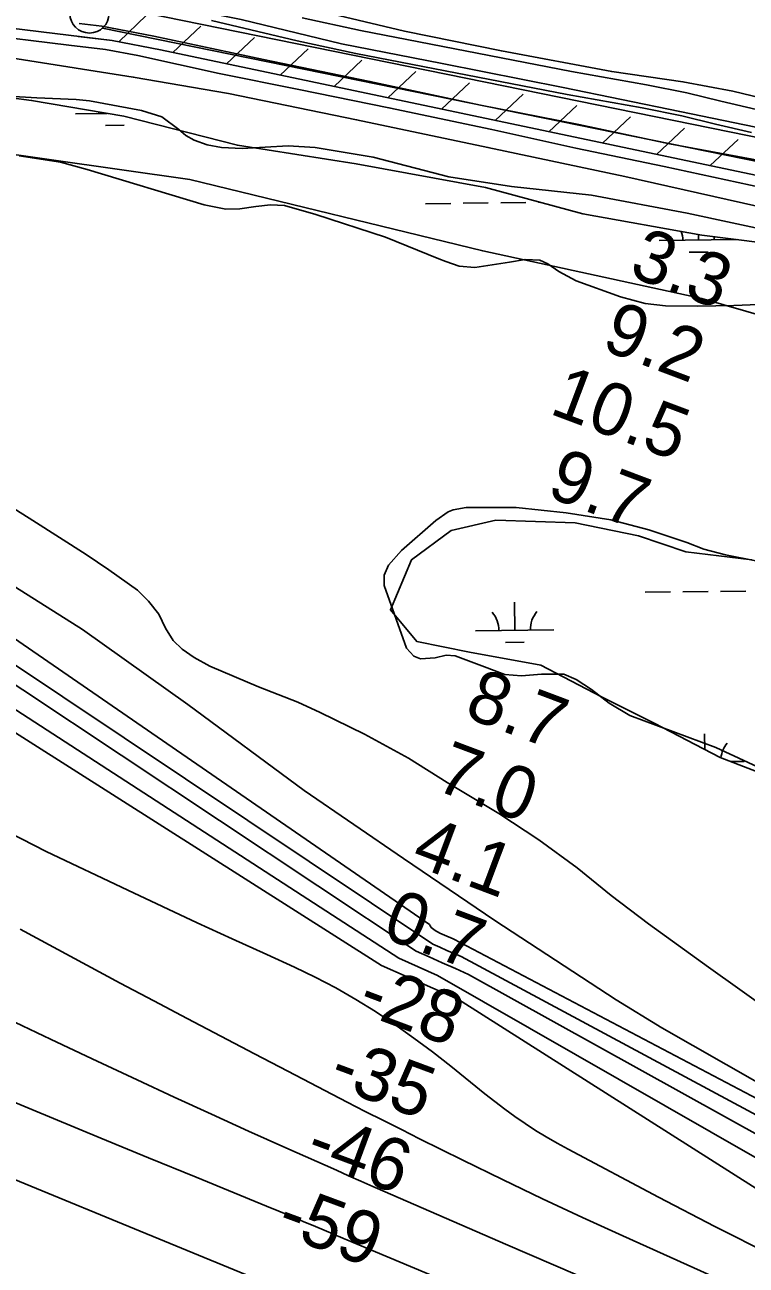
# Model space of a CAD drawing. Extents: x 3715084 to 3753216, y 488173 to 513963.
# Drawn here: x 3724870 to 3725790, y 500892 to 502473 of the extents above; entities that cross this region are included whole.
import ezdxf

# ---------------------------------------------------------------- set-up
doc = ezdxf.new("R2010")
doc.units = 0
for name, color, linetype in [('V-FLOD-BASE', 7, 'Continuous'), ('V-LEVE-TOET', 7, 'Continuous'), ('V-RIVR-EDGE', 7, 'Continuous'), ('V-RIVR-RANG', 7, 'Continuous'), ('V-ROAD-CNTR', 7, 'Continuous'), ('V-RRAP-FSHR', 7, 'Continuous'), ('V-SITE-VEGE', 7, 'Continuous'), ('V-SURV-LINE', 7, 'Continuous'), ('V-TOPO-DPTH', 7, 'Continuous'), ('V-TOPO-MAJR', 7, 'Continuous'), ('V-TOPO-MINR', 7, 'Continuous'), ('V-TOPO-WATR', 7, 'Continuous'), ('V-WETL-SWMP', 7, 'Continuous')]:
    doc.layers.add(name, color=color, linetype=linetype)

msp = doc.modelspace()

# ---------------------------------------------------------------- linework, layer by layer
at = {"layer": 'V-FLOD-BASE'}
msp.add_lwpolyline([(3724939.8, 502474.5), (3724968.4, 502471.4), (3725035, 502458.3), (3725174.7, 502428.8), (3725310.4, 502400.7), (3725451.5, 502370.4), (3725576.6, 502345.7), (3725692.3, 502321.2), (3725809.3, 502299.5)], dxfattribs=at)
at = {"layer": 'V-LEVE-TOET'}
for points in [[(3723782.9, 502864.2), (3723908.5, 502814.2), (3724034.3, 502756.9), (3724138.7, 502708.8), (3724237, 502671.3), (3724328.1, 502634.7), (3724406.7, 502610.4), (3724511.1, 502585.3), (3724618.2, 502562.9), (3724737.8, 502543.5), (3724876.4, 502527.7), (3724971, 502515), (3725053.1, 502498.5), (3725146.1, 502479.9), (3725274.1, 502448.5), (3725402.5, 502423.4), (3725556.7, 502392.9), (3725705.4, 502362.3), (3725802.5, 502342.5), (3725873.8, 502323.5), (3725952.8, 502301.5)], [(3724709.9, 502474.6), (3724808.1, 502461.6), (3724926.3, 502447.1), (3724973, 502441.3), (3725014.3, 502433.9), (3725118.2, 502411), (3725219.8, 502390.4), (3725334.5, 502367.3), (3725465.6, 502339.5), (3725572.7, 502315.8), (3725685.6, 502292.2), (3725811.3, 502265.2)]]:
    msp.add_lwpolyline(points, dxfattribs=at)
at = {"layer": 'V-RIVR-EDGE'}
msp.add_lwpolyline([(3725804.1, 501124.9), (3725682.4, 501194.3), (3725624.2, 501229.8), (3725469.6, 501331.1), (3725353.3, 501410), (3725226.3, 501496.7), (3725078.3, 501606.4), (3724944, 501702.2), (3724833.7, 501771.5), (3724621.5, 501896.3), (3724567.6, 501940.8), (3724417.8, 502025.8), (3724332.7, 502090.3), (3724227.8, 502156.6), (3724034.8, 502273.5), (3723938.8, 502328.4), (3723871.1, 502368.2), (3723808.1, 502392.9)], dxfattribs=at)
at = {"layer": 'V-ROAD-CNTR'}
for points in [[(3725108.3, 502478.6), (3725217.5, 502452.6), (3725292.3, 502436.3), (3725561.8, 502384.2), (3725657.5, 502366.9), (3725708, 502356.7), (3725751.1, 502346.2), (3725797, 502335.8)], [(3725224.1, 502481.9), (3725298.3, 502465.7), (3725567.3, 502413.6), (3725663.1, 502396.4), (3725714.5, 502386), (3725757.9, 502375.4), (3725803.4, 502365.1)]]:
    msp.add_lwpolyline(points, dxfattribs=at)
at = {"layer": 'V-RRAP-FSHR'}
for p, q in [((3724990.4, 502451.2), (3725025.5, 502485.2)), ((3725059.1, 502437.7), (3725094.7, 502471)), ((3725127.6, 502423.2), (3725163.2, 502456.6)), ((3725196.1, 502408.8), (3725231.7, 502442.2)), ((3725264.6, 502394.4), (3725300.2, 502427.7)), ((3725333.1, 502379.9), (3725368.7, 502413.3)), ((3725401.5, 502365.5), (3725437.2, 502398.9)), ((3725470, 502351.1), (3725505.7, 502384.4)), ((3725538.5, 502336.6), (3725574.2, 502370)), ((3725607, 502322.2), (3725642.7, 502355.6)), ((3725675.5, 502307.8), (3725711.2, 502341.2)), ((3725744, 502293.4), (3725779.7, 502326.7))]:
    msp.add_line(p, q, dxfattribs=at)
for points in [[(3726789.8, 501978.8), (3725909.9, 502250.2), (3725810, 502279.5), (3725043.4, 502441), (3724981.8, 502452.9), (3724595, 502499.9), (3724237.6, 502584.4), (3723904.7, 502725.9), (3723011.3, 503091.7), (3722299.3, 503386.1), (3720426.2, 504393.8), (3720412.7, 504403.1), (3720408.3, 504415.1), (3720408.7, 504428.5), (3720411.2, 504609.1), (3719265.5, 505280.9), (3719251.6, 505287.3), (3719232.5, 505288), (3719209.2, 505282.4)], [(3727318.6, 501890.1), (3726990.9, 501928.1), (3726789.8, 501978.8), (3725909.9, 502250.2), (3725810, 502279.5), (3725043.4, 502441), (3724981.8, 502452.9), (3724938.4, 502458.1)]]:
    msp.add_lwpolyline(points, dxfattribs=at)
at = {"layer": 'V-SITE-VEGE'}
for points in [[(3723664.7, 502787.4), (3723864.6, 502691.3), (3724037.2, 502619.6), (3724194.6, 502553.5), (3724223.4, 502544.7), (3724261.9, 502536.5), (3724351.9, 502519.9), (3724496.5, 502494.1), (3724713.6, 502451.9), (3724860.4, 502429.7), (3725008.5, 502406.2), (3725130.2, 502385.3), (3725293.3, 502351.8), (3725460.8, 502316.7), (3725635.5, 502279.4), (3725803.5, 502241.6), (3725885.1, 502220.4), (3725970.4, 502193), (3725973.1, 502188.3), (3725972, 502180.1)], [(3725846.9, 502370.4), (3725773, 502388.2), (3725709.4, 502400.4), (3725618.6, 502413.4), (3725478, 502439.7), (3725354.4, 502465), (3725270.2, 502484.8)], [(3725829.7, 502208.1), (3725714.8, 502232.8), (3725592.8, 502255.8), (3725490.9, 502266.9), (3725410.8, 502279.2), (3725314.6, 502304), (3725240.4, 502316.4), (3725206.1, 502318.6), (3725147.5, 502315.4), (3725120.9, 502316.7), (3725102.9, 502319.9), (3725086.4, 502326), (3725075.8, 502332), (3725066.7, 502339.5), (3725044.9, 502355.7), (3725019.1, 502363.9), (3724952.8, 502376.2), (3724935.7, 502377.9), (3724885.7, 502380), (3724849.1, 502381.9)], [(3724863.1, 502305.9), (3724915.9, 502297.7), (3724949.9, 502288.3), (3725099, 502243.6), (3725126.7, 502237.7), (3725144.4, 502238.3), (3725164.8, 502241.5), (3725183.4, 502243.6), (3725201.4, 502242.7), (3725241.3, 502231.2), (3725330.1, 502202.2), (3725398, 502174.8), (3725407, 502171.4), (3725424.3, 502165.1), (3725444.3, 502163.4), (3725488.2, 502170.4)], [(3725488.2, 502170.4), (3725508.1, 502173.8), (3725526.8, 502172.9), (3725537.3, 502168.2), (3725551.3, 502158.5), (3725573.1, 502146.4), (3725630, 502126.2), (3725661.2, 502117.6), (3725687.1, 502114.5), (3725728.3, 502114.3), (3725774.4, 502115.2), (3725805.6, 502116.3)], [(3725824.9, 501212.7), (3725742.1, 501271.8), (3725665.6, 501327), (3725618.1, 501363.1), (3725574.6, 501398.4), (3725525.8, 501434.1), (3725474.7, 501467.5), (3725408.8, 501507.2), (3725359.6, 501538), (3725303.3, 501568.6), (3725247, 501596.1), (3725218.6, 501609.3), (3725168.3, 501628.9), (3725106.2, 501655.4), (3725086.4, 501666.2), (3725071, 501677), (3725059.6, 501688), (3725049.5, 501703.8), (3725041.1, 501721.5), (3725027.9, 501738.2), (3725013.8, 501752.2), (3724977.6, 501778.3), (3724948.7, 501797.8), (3724880.5, 501841.1), (3724783.9, 501901.7)], [(3725804.3, 501789), (3725763.8, 501797.2), (3725736.2, 501804.7), (3725714.5, 501813.1), (3725666.1, 501829.1), (3725617.7, 501841.7), (3725560.4, 501850.6), (3725496.8, 501857.8), (3725433.1, 501857.4), (3725416.3, 501854.5), (3725410.2, 501852.1), (3725394.2, 501841), (3725350.7, 501802.6), (3725333.9, 501784.1), (3725328.3, 501771.4), (3725328.5, 501758.1), (3725356.9, 501678.5), (3725366.3, 501668), (3725374.8, 501664.8), (3725393.5, 501665.9), (3725407.5, 501669.3), (3725419, 501668.5), (3725443, 501659.7), (3725482.2, 501644.6), (3725503.7, 501643), (3725529, 501645), (3725557.4, 501645.3), (3725573.4, 501638.4), (3725592.9, 501625.7), (3725615.2, 501608.2), (3725641.6, 501592.3), (3725751.5, 501551.7), (3725833.9, 501513.6)]]:
    msp.add_lwpolyline(points, dxfattribs=at)
at = {"layer": 'V-SURV-LINE'}
for points in [[(3724975.2, 502498.1), (3725816.6, 502326.6)], [(3725810.6, 502297.2), (3724969.2, 502468.7)]]:
    msp.add_lwpolyline(points, dxfattribs=at)
msp.add_circle((3724952.7, 502487.4), 25, dxfattribs=at)
at = {"layer": 'V-TOPO-DPTH'}
for points in [[(3726144.2, 500925.1), (3725417.3, 501307.3), (3725415.8, 501308), (3725414.3, 501308.6), (3725412.8, 501309.3), (3725411.3, 501309.9), (3725399.4, 501315.1), (3725397.4, 501316.1), (3725395.5, 501317.1), (3725393.6, 501318.3), (3725391.7, 501319.5), (3725390, 501320.9), (3725388.5, 501322.4), (3725387.2, 501324.2), (3725386.1, 501326.1), (3723927.5, 502330.8), (3723895.3, 502347.7), (3723863, 502364.6), (3723830.8, 502381.4)], [(3723829.1, 502332.2), (3723846.6, 502322.4), (3723864.2, 502312.7), (3723881.8, 502302.9), (3723962.1, 502258), (3723990.5, 502241.7), (3724018.6, 502224.9), (3724590, 501805.5), (3724603.3, 501798.6), (3724616.7, 501791.7), (3725369.1, 501292.2), (3725385.8, 501284.7), (3725402.6, 501277.3), (3725419.4, 501269.9), (3725436.2, 501262.5), (3725925.6, 500990.9)], [(3723829.1, 502332.2), (3723846.6, 502322.4), (3723864.2, 502312.7), (3723881.8, 502302.9), (3723962.1, 502258), (3723990.5, 502241.7), (3724018.6, 502224.9), (3724590, 501805.5), (3724603.3, 501798.6), (3724616.7, 501791.7), (3725369.1, 501292.2), (3725385.8, 501284.7), (3725402.6, 501277.3), (3725419.4, 501269.9), (3725436.2, 501262.5), (3725925.6, 500990.9)], [(3725883.1, 500938.6), (3725423.1, 501230.3), (3725390.5, 501244.9), (3725357.9, 501259.4), (3725325.3, 501273.9), (3724648.2, 501703.7), (3724643.5, 501707.8), (3724638.7, 501711.7), (3724633.7, 501715.5), (3724628.6, 501719.1), (3724623.3, 501722.5), (3724618, 501725.8), (3724612.6, 501728.9), (3724607.1, 501731.9), (3724594, 501738.8), (3724582, 501745.2), (3724570, 501751.7), (3724558, 501758.3), (3724546.1, 501765), (3724010.5, 502130), (3723994.6, 502141.7), (3723878.2, 502223.3), (3723850.5, 502242.4), (3723822.7, 502261.3)], [(3723822.7, 502261.3), (3723850.5, 502242.4), (3723878.2, 502223.3), (3723994.6, 502141.7), (3724010.5, 502130), (3724546.1, 501765), (3724558, 501758.3), (3724570, 501751.7), (3724582, 501745.2), (3724594, 501738.8), (3724607.1, 501731.9), (3724612.6, 501728.9), (3724618, 501725.8), (3724623.3, 501722.5), (3724628.6, 501719.1), (3724633.7, 501715.5), (3724638.7, 501711.7), (3724643.5, 501707.8), (3724648.2, 501703.7), (3725325.3, 501273.9), (3725357.9, 501259.4), (3725390.5, 501244.9), (3725423.1, 501230.3), (3725883.1, 500938.6)], [(3725822.8, 500904.7), (3725750.2, 500941.1), (3725678.2, 500978.4), (3725562.9, 501039.5), (3725548.9, 501047.2), (3725535.1, 501055.2), (3725521.6, 501063.6), (3725508.2, 501072.3), (3725495.1, 501081.4), (3725482.2, 501090.7), (3725469.5, 501100.3), (3725457, 501110.2), (3725413.3, 501145.4), (3725390, 501163.6), (3725366.3, 501181.3), (3725342.2, 501198.4), (3725317.6, 501215), (3725292.5, 501230.6), (3725267, 501245.4), (3725240.7, 501259), (3725214.1, 501271.8), (3725179, 501287.6), (3725134.6, 501307.8), (3725090.2, 501328.2), (3725046, 501348.9), (3725001.8, 501369.8), (3724897.7, 501419.3), (3724833.5, 501451.8)], [(3725822.8, 500904.7), (3725750.2, 500941.1), (3725678.2, 500978.4), (3725562.9, 501039.5), (3725548.9, 501047.2), (3725535.1, 501055.2), (3725521.6, 501063.6), (3725508.2, 501072.3), (3725495.1, 501081.4), (3725482.2, 501090.7), (3725469.5, 501100.3), (3725457, 501110.2), (3725413.3, 501145.4), (3725390, 501163.6), (3725366.3, 501181.3), (3725342.2, 501198.4), (3725317.6, 501215), (3725292.5, 501230.6), (3725267, 501245.4), (3725240.7, 501259), (3725214.1, 501271.8), (3725179, 501287.6), (3725134.6, 501307.8), (3725090.2, 501328.2), (3725046, 501348.9), (3725001.8, 501369.8), (3724897.7, 501419.3), (3724833.5, 501451.8)], [(3724864.3, 501320), (3724906.9, 501297.1), (3724949.4, 501274.2), (3724992, 501251.4), (3725034.7, 501228.7), (3725077.4, 501206.1), (3725120.1, 501183.5), (3725163, 501161.2), (3725205.8, 501138.9), (3725281.4, 501099.7), (3725304.4, 501087.8), (3725327.5, 501076.1), (3725350.6, 501064.5), (3725373.7, 501052.9), (3725428.6, 501025.8), (3725479.3, 501001), (3725530.3, 500976.5), (3725581.5, 500952.7), (3725632.8, 500929.2), (3725744.9, 500878.7)], [(3724864.3, 501320), (3724906.9, 501297.1), (3724949.4, 501274.2), (3724992, 501251.4), (3725034.7, 501228.7), (3725077.4, 501206.1), (3725120.1, 501183.5), (3725163, 501161.2), (3725205.8, 501138.9), (3725281.4, 501099.7), (3725304.4, 501087.8), (3725327.5, 501076.1), (3725350.6, 501064.5), (3725373.7, 501052.9), (3725428.6, 501025.8), (3725479.3, 501001), (3725530.3, 500976.5), (3725581.5, 500952.7), (3725632.8, 500929.2), (3725744.9, 500878.7)]]:
    msp.add_lwpolyline(points, dxfattribs=at)
at = {"layer": 'V-TOPO-MAJR'}
msp.add_lwpolyline([(3725575.2, 500878.9), (3725483, 500918.7), (3725329.7, 500985.4), (3725314.1, 500992.2), (3725298.6, 500999), (3725283.1, 501005.8), (3725267.6, 501012.7), (3725203.3, 501041.3), (3725155.7, 501062.6), (3725108.3, 501084.1), (3725060.9, 501105.9), (3725013.6, 501127.9), (3724956.2, 501154.8), (3724902.9, 501180), (3724849.7, 501205.5)], dxfattribs=at)
at = {"layer": 'V-TOPO-MINR'}
for points in [[(3726032, 500960.2), (3725426.6, 501285.1), (3725417.6, 501289.1), (3725408.5, 501293.1), (3725399.4, 501297.1), (3725390.4, 501301.1), (3724603, 501826.9), (3724600.8, 501828), (3724598.7, 501829.1), (3724596.6, 501830.2), (3724594.5, 501831.3), (3724580.7, 501838.6), (3724578, 501840.1), (3724575.4, 501841.7), (3724572.9, 501843.4), (3724570.4, 501845.3), (3724568, 501847.2), (3724565.7, 501849.1), (3724563.3, 501851.1), (3723912.2, 502314.4), (3723883.9, 502329.8), (3723855.4, 502345.1), (3723827, 502360.3)], [(3725925.6, 500990.9), (3725436.2, 501262.5), (3725419.4, 501269.9), (3725402.6, 501277.3), (3725385.8, 501284.7), (3725369.1, 501292.2), (3724616.7, 501791.7), (3724603.3, 501798.6), (3724590, 501805.5), (3724018.6, 502224.9), (3723990.5, 502241.7), (3723962.1, 502258), (3723881.8, 502302.9), (3723864.2, 502312.7), (3723846.6, 502322.4), (3723829.1, 502332.2)], [(3726153.1, 500827.9), (3725396.6, 501261.2), (3725372, 501272.2), (3725347.4, 501283.1), (3724580.5, 501779.8), (3724555.1, 501793.5), (3724529.8, 501807.3), (3723937.4, 502233.3), (3723928.9, 502239.4), (3723920.4, 502245.4), (3723911.8, 502251.2), (3723903.1, 502256.9), (3723894.3, 502262.5), (3723885.5, 502267.9), (3723876.5, 502273.3), (3723867.6, 502278.5), (3723847.2, 502290.3), (3723841.8, 502293.4)], [(3725883.1, 500938.6), (3725423.1, 501230.3), (3725390.5, 501244.9), (3725357.9, 501259.4), (3725325.3, 501273.9), (3724648.2, 501703.7), (3724643.5, 501707.8), (3724638.7, 501711.7), (3724633.7, 501715.5), (3724628.6, 501719.1), (3724623.3, 501722.5), (3724618, 501725.8), (3724612.6, 501728.9), (3724607.1, 501731.9), (3724594, 501738.8), (3724582, 501745.2), (3724570, 501751.7), (3724558, 501758.3), (3724546.1, 501765), (3724010.5, 502130), (3723994.6, 502141.7), (3723878.2, 502223.3), (3723850.5, 502242.4), (3723822.7, 502261.3)], [(3726106.6, 500530.8), (3725240.5, 500843.3), (3724647.1, 501087.3), (3724600.3, 501106.6), (3724553.4, 501125.9), (3724506.6, 501145.1), (3724459.7, 501164.3), (3724391, 501192.5), (3724378.5, 501197.6), (3724365.9, 501202.8), (3724353.4, 501207.9), (3724340.9, 501213), (3723542.2, 501539.4)], [(3725822.8, 500904.7), (3725750.2, 500941.1), (3725678.2, 500978.4), (3725562.9, 501039.5), (3725548.9, 501047.2), (3725535.1, 501055.2), (3725521.6, 501063.6), (3725508.2, 501072.3), (3725495.1, 501081.4), (3725482.2, 501090.7), (3725469.5, 501100.3), (3725457, 501110.2), (3725413.3, 501145.4), (3725390, 501163.6), (3725366.3, 501181.3), (3725342.2, 501198.4), (3725317.6, 501215), (3725292.5, 501230.6), (3725267, 501245.4), (3725240.7, 501259), (3725214.1, 501271.8), (3725179, 501287.6), (3725134.6, 501307.8), (3725090.2, 501328.2), (3725046, 501348.9), (3725001.8, 501369.8), (3724897.7, 501419.3), (3724833.5, 501451.8)], [(3725744.9, 500878.7), (3725632.8, 500929.2), (3725581.5, 500952.7), (3725530.3, 500976.5), (3725479.3, 501001), (3725428.6, 501025.8), (3725373.7, 501052.9), (3725350.6, 501064.5), (3725327.5, 501076.1), (3725304.4, 501087.8), (3725281.4, 501099.7), (3725205.8, 501138.9), (3725163, 501161.2), (3725120.1, 501183.5), (3725077.4, 501206.1), (3725034.7, 501228.7), (3724992, 501251.4), (3724949.4, 501274.2), (3724906.9, 501297.1), (3724864.3, 501320)], [(3725670.5, 500760.8), (3725281.1, 500924.1), (3725276.5, 500925.9), (3725272, 500927.8), (3725267.5, 500929.7), (3725263, 500931.6), (3725240.9, 500941), (3725225.4, 500947.5), (3725209.8, 500954.1), (3725194.2, 500960.5), (3725178.5, 500967), (3725088.6, 501003.8), (3725028, 501028.7), (3724967.4, 501053.6), (3724906.9, 501078.6), (3724846.4, 501103.7)]]:
    msp.add_lwpolyline(points, dxfattribs=at)
at = {"layer": 'V-TOPO-WATR'}
msp.add_lwpolyline([(3726144.2, 500925.1), (3725417.3, 501307.3), (3725415.8, 501308), (3725414.3, 501308.6), (3725412.8, 501309.3), (3725411.3, 501309.9), (3725399.4, 501315.1), (3725397.4, 501316.1), (3725395.5, 501317.1), (3725393.6, 501318.3), (3725391.7, 501319.5), (3725390, 501320.9), (3725388.5, 501322.4), (3725387.2, 501324.2), (3725386.1, 501326.1), (3723927.5, 502330.8), (3723895.3, 502347.7), (3723863, 502364.6), (3723830.8, 502381.4)], dxfattribs=at)
at = {"layer": 'V-WETL-SWMP'}
for p, q in [((3724934.8, 502359.4), (3724975.4, 502359.9)), ((3724973, 502344.5), (3724997, 502344.8)), ((3725381.3, 502244.9), (3725413.3, 502245.3)), ((3725429.3, 502245.5), (3725461.3, 502245.9)), ((3725477.3, 502246.1), (3725509.3, 502246.5)), ((3725525.3, 502246.7), (3725526.8, 502246.8)), ((3725729.2, 502198.5), (3725729.2, 502205.7)), ((3725679.2, 502197.9), (3725778.5, 502199.2)), ((3725717.4, 502183), (3725741.4, 502183.3)), ((3725661.4, 501749.5), (3725693.4, 501749.9)), ((3725709.4, 501750.1), (3725741.4, 501750.5)), ((3725757.4, 501750.7), (3725789.4, 501751.1)), ((3725495, 501701), (3725494.5, 501737)), ((3725445, 501700.4), (3725545, 501701.7)), ((3725483.2, 501685.5), (3725507.2, 501685.8)), ((3725737.4, 501549), (3725737.1, 501569.2)), ((3725770.5, 501533.7), (3725787.5, 501533.9))]:
    msp.add_line(p, q, dxfattribs=at)
for points in [[(3723842.7, 502675.9), (3723943.6, 502642.3), (3724044.6, 502588.4), (3724121.9, 502551.4), (3724206, 502511.1), (3724421.4, 502470.7), (3724481.9, 502457.2), (3724640, 502413.5), (3724774.6, 502390), (3724878.9, 502376.5), (3724996.7, 502356.3), (3725141.3, 502319.3), (3725292.7, 502295.8), (3725457.6, 502265.5), (3725582, 502231.8), (3725733.4, 502204.9), (3725891.6, 502184.7)], [(3725954.8, 502060.4), (3725733.4, 502124.2), (3725454.2, 502184.7), (3725080.8, 502275.6), (3724727.5, 502326), (3724532.4, 502366.4), (3724138.8, 502450.5), (3723980.6, 502504.3), (3723775.4, 502622.1)], [(3725827.6, 501511.9), (3725757, 501538.8), (3725672.9, 501582.5), (3725605.6, 501616.2), (3725528.2, 501656.5), (3725437.4, 501673.4), (3725370.1, 501686.8), (3725336.4, 501727.2), (3725363.4, 501791.1), (3725413.8, 501828.1), (3725471, 501841.6), (3725571.9, 501838.2), (3725652.7, 501821.4), (3725713.2, 501801.2), (3725797.4, 501791.1)]]:
    msp.add_lwpolyline(points, dxfattribs=at)
for centre, start, end in [((3724929.5, 502359.9), 359.9442, 3.1365), ((3725674, 502198.3), 359.9442, 18.5478), ((3725784.5, 502199.7), 174.8387, 181.4878), ((3725439.7, 501700.8), 359.9442, 41.4878), ((3725550.2, 501702.2), 139.9442, 181.4878), ((3725792.8, 501534.4), 139.9442, 173.3536)]:
    msp.add_arc(centre, 35.2, start, end, dxfattribs=at)

# ---------------------------------------------------------------- texts
at = {"layer": 'V-RIVR-RANG'}
for s, rotation, p in [('3.3', 339.3783, (3725638.6, 502153.5)), ('9.2', 339.3783, (3725603.6, 502059.8)), ('10.5', 339.3783, (3725537.5, 501977.9)), ('9.7', 339.3783, (3725533.6, 501872.5)), ('8.7', 339.3783, (3725428.6, 501591.5)), ('7.0', 339.3783, (3725390.9, 501498.8)), ('4.1', 339.3783, (3725360.9, 501403.3)), ('0.7', 339.3783, (3725323.7, 501310.4)), ('-28', 339.3783, (3725291.9, 501215.5)), ('-35', 339.6576, (3725255.4, 501122)), ('-46', 339.6576, (3725225.4, 501026.5)), ('-59', 339.6576, (3725188.6, 500933.4))]:
    msp.add_text(s, height=67, rotation=rotation, dxfattribs=at).set_placement(p)

doc.saveas('drawing.dxf')
